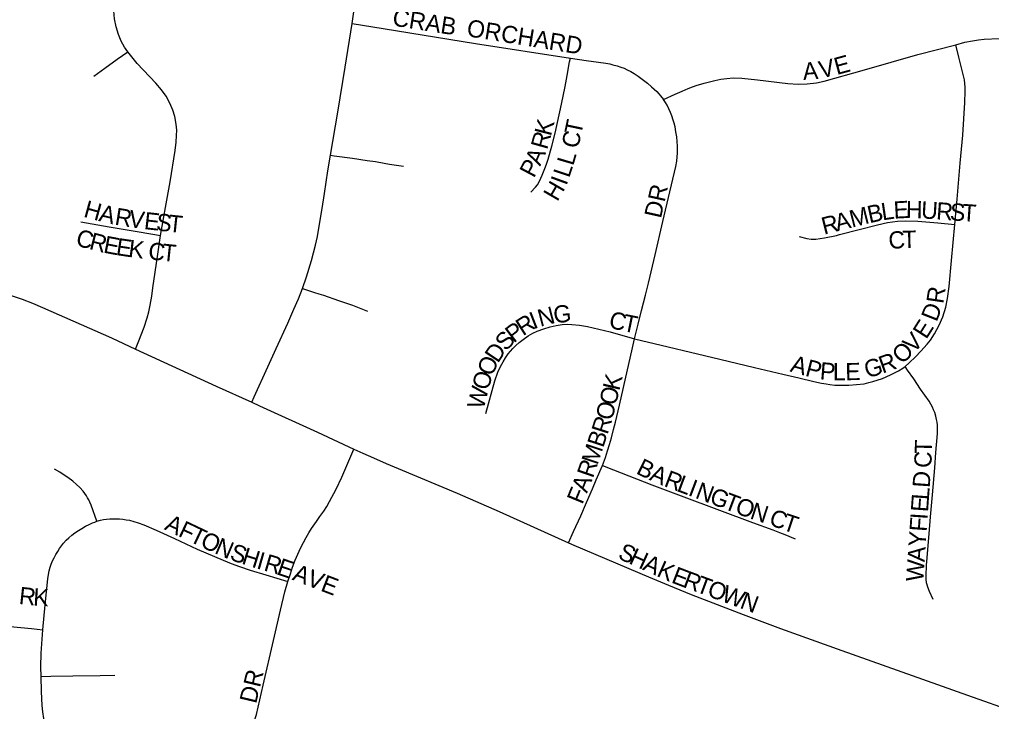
# Model space of a CAD drawing. Extents: x 1410790 to 1770854, y 448063 to 770588.
# Drawn here: x 1524802 to 1527623, y 626376 to 628384 of the extents above; entities that cross this region are included whole.
import ezdxf

# ---------------------------------------------------------------- set-up
doc = ezdxf.new("R2010")
doc.units = 0
doc.layers.add('GM_X_City_Street', color=7, linetype='Continuous')
doc.layers.add('GM_X_City_Street_Text', color=7, linetype='Continuous')

msp = doc.modelspace()

# ---------------------------------------------------------------- linework, layer by layer
at = {"layer": 'GM_X_City_Street'}
for points in [[(1525116.4, 628290.3), (1525107.1, 628303.6), (1525097.1, 628321.2), (1525089.3, 628339.8), (1525082.3, 628362.2), (1525077.7, 628385.2), (1525075.6, 628408.6), (1525075.7, 628435.3), (1525082.2, 628514), (1525093.6, 628634.8), (1525100.1, 628706.7), (1525111.5, 628821), (1525116.8, 628876.4)], [(1525767.4, 628372.1), (1525776.4, 628433), (1525789.9, 628522.9), (1525806.6, 628634.2), (1525822, 628736.9), (1525829.1, 628779.7), (1525835.4, 628817.4)], [(1525704.6, 627989.9), (1525725.8, 628114.5), (1525746.9, 628245.3), (1525767.4, 628372.1)], [(1525767.4, 628372.1), (1525857.4, 628357.6), (1526125.9, 628314.5), (1526400.7, 628271.9)], [(1526670.9, 628151.8), (1526704.8, 628167.1), (1526724.9, 628175.7), (1526742.6, 628183.3), (1526755.5, 628188.2), (1526768.3, 628192.8), (1526779.2, 628196.2), (1526788.7, 628198.6), (1526804.5, 628203.1), (1526819.6, 628206.4), (1526837.4, 628210.3), (1526854.8, 628212.7), (1526873.2, 628214.1), (1526898.3, 628213.6), (1526943.6, 628208.8), (1527031.6, 628197.8), (1527061.5, 628195.9), (1527088.2, 628196.7), (1527114.7, 628199.7), (1527137.6, 628204.4), (1527254.6, 628237.8), (1527409.2, 628281.8), (1527519.3, 628310.7)], [(1527516.4, 627788.8), (1527523.2, 627862.1), (1527531.9, 627966.6), (1527539.3, 628048.5), (1527545.4, 628143.2), (1527546.4, 628175.6), (1527546.5, 628187.7), (1527545.7, 628198.5), (1527544.4, 628208.9), (1527541.9, 628220.4), (1527528.4, 628274.3), (1527519.3, 628310.7)], [(1527519.3, 628310.7), (1527545.6, 628317.6), (1527567.7, 628322.1), (1527584.7, 628324.6), (1527601.6, 628326.6), (1527645.5, 628328.6), (1527660.9, 628328.5), (1527678, 628328.5), (1527696.2, 628327.5), (1527714.5, 628326.1), (1527791.8, 628316.7), (1527832.3, 628313), (1527971.8, 628304.7), (1527993, 628303.7)], [(1525017.5, 628219.8), (1525050, 628242.9), (1525085.6, 628268.3), (1525116.4, 628290.3)], [(1525211.4, 627756.8), (1525226, 627837.9), (1525239.7, 627912.8), (1525253.7, 628003.3), (1525256.5, 628028), (1525258, 628047.5), (1525258.4, 628063.1), (1525256.8, 628080.5), (1525252.7, 628102.5), (1525247.1, 628120.8), (1525238.3, 628141.4), (1525227.4, 628161), (1525214.7, 628179.6), (1525198, 628199.2), (1525143.7, 628256.2), (1525116.4, 628290.3)], [(1526286.4, 627882.7), (1526299.6, 627897.6), (1526304.9, 627904), (1526309.2, 627910.8), (1526315.2, 627923.4), (1526319.1, 627932.3), (1526322.8, 627941.3), (1526326.6, 627951), (1526331.3, 627964.5), (1526335.9, 627978.3), (1526347.1, 628016.1), (1526357.1, 628054.3), (1526374.9, 628137.7), (1526385.5, 628189), (1526391.3, 628220.9), (1526398.7, 628260.9), (1526400.7, 628271.9)], [(1526400.7, 628271.9), (1526446.9, 628265.2), (1526482.1, 628260.1), (1526503.2, 628256.7), (1526514.8, 628254.7), (1526524.1, 628252.6), (1526536.8, 628249.1), (1526546.8, 628245.6), (1526556.8, 628242.1), (1526565.5, 628237.9), (1526575.9, 628232.5), (1526586.1, 628226.6), (1526597.9, 628219.1), (1526609.5, 628210.8), (1526624.2, 628199), (1526636.4, 628188.4), (1526644.3, 628181.2), (1526651.3, 628174.5), (1526657.4, 628168), (1526662.1, 628162.6), (1526670.9, 628151.8)], [(1526587.1, 627457.7), (1526597.6, 627499.5), (1526607.5, 627539.3), (1526618.7, 627583.7), (1526627.2, 627618.7), (1526647.3, 627701.4), (1526669.5, 627797.7), (1526689.3, 627883.3), (1526702.8, 627940.6), (1526706.5, 627957.6), (1526709.3, 627973.1), (1526711.1, 627985.5), (1526711.9, 627996.4), (1526712.1, 628007.4), (1526711.8, 628016.5), (1526710.8, 628030.1), (1526709.4, 628043), (1526707.2, 628058.2), (1526704.7, 628072.4), (1526702.1, 628082.7), (1526699.3, 628091.9), (1526695.1, 628104.1), (1526691.2, 628114.1), (1526686.6, 628124.7), (1526681.4, 628134.8), (1526676.8, 628142.8), (1526670.9, 628151.8)], [(1525623, 627603), (1525635.3, 627637.4), (1525649.7, 627684.6), (1525655.3, 627706.3), (1525660.9, 627729.4), (1525666.6, 627754.6), (1525671.9, 627784.3), (1525680, 627835), (1525686.9, 627878.5), (1525697.4, 627944.8), (1525704.6, 627989.9)], [(1525704.6, 627989.9), (1525714.9, 627988.4), (1525768.3, 627981), (1525811.1, 627974.9), (1525835.3, 627971.3), (1525860.4, 627967.3), (1525875.9, 627964.5), (1525916.3, 627958.5)], [(1524980.6, 627796.7), (1525062.7, 627782), (1525149.5, 627767.8), (1525211.4, 627756.8)], [(1527065, 627754.3), (1527087, 627747.9), (1527100, 627746), (1527113.1, 627746.3), (1527138.6, 627750.2), (1527172.9, 627757), (1527182.1, 627759.5), (1527238.5, 627774), (1527292.4, 627788.3), (1527321.1, 627795.2), (1527350.2, 627799), (1527373.1, 627800), (1527409.2, 627798.8), (1527467.4, 627794.2), (1527516.4, 627788.8)], [(1527372.2, 627377.2), (1527384.1, 627387.2), (1527402.3, 627405.4), (1527417.7, 627421.3), (1527436.5, 627441.8), (1527446.1, 627453.1), (1527457.8, 627471.4), (1527471.3, 627497.2), (1527481.5, 627521), (1527490.2, 627548.7), (1527494.8, 627574.1), (1527499.9, 627609.5), (1527506.9, 627684.4), (1527516.4, 627788.8)], [(1525139.2, 627427.6), (1525148.4, 627451.2), (1525164, 627491.1), (1525172.8, 627518.4), (1525177.2, 627535.5), (1525181, 627555.4), (1525185.9, 627581.2), (1525189.5, 627605.2), (1525202.5, 627696.1), (1525211.4, 627756.8)], [(1524592.8, 627614.6), (1524656.3, 627607.5), (1524675.5, 627605), (1524695.4, 627602), (1524711.5, 627599.3), (1524731.5, 627595.4), (1524748.4, 627591.5), (1524765.3, 627586.8), (1524783.5, 627581.2), (1524809.5, 627572.1), (1524839.9, 627560.4), (1524869, 627548.2), (1525069.5, 627459.7), (1525139.2, 627427.6)], [(1525476.5, 627273.2), (1525483.5, 627288.8), (1525522.5, 627376.4), (1525547, 627429), (1525580.5, 627502.3), (1525598.7, 627543), (1525611.5, 627573.6), (1525623, 627603)], [(1525623, 627603), (1525658.7, 627592), (1525670.6, 627588.3), (1525683.9, 627584.2), (1525727.9, 627568.9), (1525768.4, 627554.7), (1525812.2, 627537.5)], [(1526155.1, 627240.7), (1526181.2, 627335.5), (1526190.1, 627360.8), (1526198.1, 627377.3), (1526205.3, 627390.7), (1526212.6, 627402.2), (1526220.7, 627413.6), (1526233.6, 627429), (1526242.6, 627437.7), (1526252.3, 627446.9), (1526263.8, 627455.8), (1526277.8, 627465.9), (1526292.3, 627473.8), (1526304.5, 627479.4), (1526323.5, 627486.5), (1526342.4, 627492), (1526359.7, 627495.9), (1526376.7, 627498.6), (1526391.8, 627499.7), (1526405.4, 627499.1), (1526427.1, 627496.7), (1526450, 627493), (1526516.7, 627477.1), (1526587.1, 627457.7)], [(1526493.6, 627089.8), (1526502.4, 627113.1), (1526508.9, 627132.6), (1526514.6, 627150.9), (1526519.7, 627170.3), (1526525.8, 627194), (1526531.3, 627215.6), (1526543.5, 627265.1), (1526566.7, 627367.2), (1526579.1, 627422), (1526587.1, 627457.7)], [(1526587.1, 627457.7), (1526664.1, 627438.7), (1526769.6, 627413.8), (1526859, 627392.3), (1526934.7, 627374.2), (1527017.7, 627354.9), (1527063.3, 627344.3), (1527107.5, 627333.7), (1527129.2, 627328.7), (1527142.6, 627326.3), (1527153.4, 627324.8), (1527168.6, 627323.3), (1527183.6, 627323.3), (1527208.5, 627323.1), (1527231.2, 627324.5), (1527253.4, 627327.2), (1527267, 627330.2), (1527278.5, 627333.1), (1527306.1, 627342.3), (1527329.9, 627352.5), (1527352.7, 627364.4), (1527365.9, 627372.5), (1527372.2, 627377.2)], [(1525139.2, 627427.6), (1525373.1, 627320), (1525476.5, 627273.2)], [(1527453.6, 626700.8), (1527442.9, 626723.9), (1527438, 626736.8), (1527436.2, 626743.5), (1527434.7, 626749.8), (1527433.5, 626759.7), (1527433.4, 626778.6), (1527433.8, 626791.5), (1527434.3, 626800.8), (1527434.9, 626811.4), (1527442, 626891.9), (1527445.8, 626940.6), (1527452, 627005), (1527458.5, 627083.3), (1527461.3, 627127.9), (1527466, 627182.3), (1527466.6, 627196.8), (1527466.3, 627207), (1527465.3, 627215.1), (1527463.5, 627223.6), (1527461.2, 627233.3), (1527458.1, 627243.2), (1527454.9, 627251.3), (1527451.5, 627258.8), (1527447.1, 627267.3), (1527441.8, 627276.5), (1527417.2, 627311.5), (1527397.1, 627340.9), (1527379.3, 627366.8), (1527372.2, 627377.2)], [(1525476.5, 627273.2), (1525498.6, 627263.2), (1525667.2, 627186.2), (1525772.2, 627137.4)], [(1525580.6, 626753.3), (1525588.1, 626775), (1525594.6, 626794.5), (1525602.4, 626815.4), (1525609.8, 626832.3), (1525618, 626850.1), (1525626.3, 626866.6), (1525634.1, 626880.9), (1525641.9, 626894.8), (1525649.7, 626906.9), (1525663.6, 626926.9), (1525674, 626941.7), (1525684.9, 626956.9), (1525694, 626971.2), (1525702.2, 626985.1), (1525721.3, 627020.7), (1525737.8, 627055.8), (1525763.5, 627116.6), (1525772.2, 627137.4)], [(1525772.2, 627137.4), (1525798.7, 627125.5), (1525829.5, 627111.8), (1525866.4, 627096), (1525901.1, 627081.2), (1526072.3, 627009.1), (1526194.3, 626956.1), (1526395.2, 626865.9)], [(1525026.8, 626927.9), (1525009.9, 626975), (1525006.4, 626983.2), (1525003, 626990.2), (1524999.6, 626996.2), (1524996.2, 627002.1), (1524991.7, 627008.4), (1524986.6, 627015.3), (1524977, 627025.7), (1524968, 627034.4), (1524957, 627044), (1524942.7, 627054.8), (1524931.8, 627062.2), (1524918.8, 627070.4), (1524904, 627078.7)], [(1526395.2, 626865.9), (1526410.1, 626898.2), (1526431.3, 626943.9), (1526447.8, 626982.8), (1526464.5, 627021.7), (1526475.6, 627047.8), (1526493.6, 627089.8)], [(1526493.6, 627089.8), (1526525.9, 627076.8), (1526637.6, 627034.1), (1526729.6, 626998.9), (1526929.6, 626924.4), (1526988.5, 626903.6), (1527007.2, 626895.8), (1527023, 626889.2), (1527053.3, 626877.1)], [(1524869.6, 626613.4), (1524876.9, 626686), (1524884.5, 626761.3), (1524886.3, 626773.6), (1524888.4, 626784.3), (1524891.3, 626794.5), (1524894.5, 626803.4), (1524898.3, 626812.9), (1524902.3, 626822), (1524907.8, 626831.8), (1524913.1, 626840.7), (1524918.7, 626849.2), (1524924.3, 626857), (1524930.2, 626864.6), (1524937.9, 626873.3), (1524944.9, 626880), (1524953.9, 626887.6), (1524963.2, 626894.1), (1524973.8, 626901.5), (1524982.9, 626907.3), (1524993.5, 626913.4), (1525004.3, 626918.8), (1525014.2, 626923.3), (1525020.7, 626925.7), (1525026.8, 626927.9)], [(1525026.8, 626927.9), (1525036.8, 626930.9), (1525045.5, 626932.9), (1525054.2, 626934.1), (1525064.1, 626935), (1525073.3, 626935.5), (1525082.2, 626935.5), (1525091.9, 626934.8), (1525101.9, 626933.9), (1525111.9, 626932.4), (1525121.4, 626930.7), (1525134.3, 626927.4), (1525146.2, 626923.7), (1525162.7, 626917.4), (1525198.9, 626902), (1525252.1, 626877.7), (1525317.7, 626847.5), (1525392.9, 626814.8), (1525416, 626805.7), (1525440.8, 626796.6), (1525471.2, 626786.1), (1525516.7, 626772.3), (1525548.9, 626762.7), (1525580.6, 626753.3)], [(1526395.2, 626865.9), (1526410.7, 626859), (1526627.7, 626766.5), (1526685.4, 626742.2), (1526751.4, 626715.7), (1526902, 626657.7), (1527010.1, 626617.2), (1527188.3, 626552.7), (1527392.6, 626480.9), (1527552.9, 626423.2), (1527695.2, 626372.9), (1527815.2, 626331.6), (1527825.5, 626328)], [(1524379.3, 626761.7), (1524386.2, 626749.7), (1524391.4, 626740.6), (1524396.1, 626732.8), (1524400.7, 626726.3), (1524406.1, 626718.9), (1524412.6, 626711.3), (1524419.8, 626703.7), (1524426.3, 626697.2), (1524434.1, 626690), (1524442.8, 626682.9), (1524452.1, 626676.1), (1524461.9, 626670.3), (1524472.7, 626664.4), (1524483.6, 626659.2), (1524495.7, 626654.2), (1524505.1, 626651.2), (1524515.5, 626648.4), (1524525.5, 626646.4), (1524535.7, 626644.9), (1524585.9, 626639.9), (1524691.4, 626630.3), (1524837.2, 626616.5), (1524869.6, 626613.4)], [(1525410.9, 626198.5), (1525415.4, 626204.5), (1525424.1, 626217.5), (1525432.3, 626230.7), (1525442.7, 626249.4), (1525457, 626278.5), (1525464.5, 626294.5), (1525470.5, 626308.9), (1525473.8, 626318), (1525476.6, 626326.2), (1525482.2, 626342.7), (1525486.2, 626355.5), (1525489.6, 626367.4), (1525494.8, 626388.3), (1525509.1, 626452.5), (1525539, 626582.3), (1525559.4, 626670), (1525572.5, 626723.4), (1525580.6, 626753.3)], [(1524864.9, 626477.8), (1524864.2, 626506.1), (1524864.8, 626545.5), (1524869.6, 626613.4)], [(1524864.9, 626477.8), (1524892.8, 626478.2), (1524957.4, 626479.1), (1525036, 626480.3), (1525078.5, 626481.7)], [(1524891.1, 626239.3), (1524872.8, 626355.6), (1524870.1, 626375), (1524868.4, 626393.2), (1524866.1, 626434), (1524864.9, 626477.8)]]:
    msp.add_lwpolyline(points, dxfattribs=at)

# ---------------------------------------------------------------- texts
at = {"layer": 'GM_X_City_Street_Text'}
for s, rotation, p in [('CRAB', 351.0266, (1525882.1, 628366.5)), ('ORCHARD', 350.81, (1526097.8, 628335.7)), ('E', 15.2121, (1527173.8, 628222.4)), ('A', 4.6166, (1527076.9, 628208.2)), ('V', 11.7746, (1527127.5, 628212.7)), ('K', 75.6217, (1526344.1, 628043.4)), ('T', 78.0288, (1526432, 628046.7)), ('R', 74.2974, (1526333.1, 628004.1)), ('C', 77.0194, (1526422.9, 628007.2)), ('A', 66.7138, (1526313.3, 627956.9)), ('P', 62.0906, (1526294.9, 627921.8)), ('L', 73.5311, (1526408.8, 627957.4)), ('L', 71.5321, (1526397.1, 627922.2)), ('H', 59.8458, (1526362.9, 627853.4)), ('I', 69.9931, (1526389.1, 627900.1)), ('DR', 77.4731, (1526663.5, 627804.8)), ('H', 344.6251, (1524985.6, 627811.8)), ('E', 3.0616, (1527339.9, 627805.8)), ('H', 358.8853, (1527374.1, 627807.7)), ('U', 356.4571, (1527417.5, 627806.9)), ('R', 356.0874, (1527461.3, 627804.1)), ('A', 346.6065, (1525029.9, 627799.7)), ('R', 350.709, (1525076.5, 627788.7)), ('V', 352.1175, (1525116.9, 627782.1)), ('E', 353.6453, (1525161.9, 627775.9)), ('M', 14.2439, (1527217.7, 627779.7)), ('B', 12.2601, (1527268.5, 627792.5)), ('L', 8.418, (1527306.3, 627800.8)), ('S', 356.1136, (1527500.9, 627801.4)), ('T', 356.0905, (1527536, 627799.1)), ('S', 353.8859, (1525197.2, 627772)), ('T', 353.8859, (1525232.2, 627768.2)), ('R', 14.2306, (1527136.7, 627759.1)), ('A', 14.2432, (1527175.1, 627768.8)), ('C', 344.5883, (1524962.6, 627728.9)), ('C', 4.3512, (1527325.7, 627717.6)), ('T', 1.6393, (1527364.6, 627720.6)), ('R', 345.7813, (1525001.9, 627718.1)), ('E', 349.2332, (1525043.5, 627707.7)), ('E', 351.4799, (1525080.2, 627700.7)), ('K', 352.8534, (1525116.3, 627695.3)), ('C', 353.8126, (1525174, 627688.3)), ('T', 354.1092, (1525213.6, 627684)), ('R', 81.5845, (1527482.9, 627557.4)), ('N', 14.5823, (1526313.2, 627491.9)), ('G', 5.1875, (1526353.6, 627502.6)), ('D', 68.4419, (1527463.5, 627504.4)), ('R', 32.4507, (1526263, 627464.4)), ('I', 21.2007, (1526294.1, 627484.4)), ('C', 346.6204, (1526509.6, 627490.2)), ('T', 348.5197, (1526549.9, 627480.6)), ('E', 57.4311, (1527433.4, 627453.9)), ('P', 37.3754, (1526236, 627443.6)), ('S', 46.8065, (1526213.5, 627419.4)), ('V', 46.5131, (1527396.7, 627413.7)), ('D', 55.9462, (1526190.2, 627384.6)), ('O', 44.0277, (1527363.4, 627381.5)), ('O', 66.0553, (1526173.4, 627346.4)), ('A', 343.9675, (1527036.2, 627363)), ('R', 19.6281, (1527306.5, 627356)), ('P', 345.3528, (1527079.8, 627350.5)), ('P', 355.6144, (1527123.5, 627339.9)), ('L', 359.9073, (1527162.6, 627337.1)), ('E', 0.8798, (1527198.8, 627337.1)), ('G', 17.3804, (1527262.5, 627342.2)), ('O', 74.9567, (1526162.7, 627305.9)), ('K', 76.761, (1526542.7, 627304.6)), ('W', 75.8333, (1526148.7, 627250.6)), ('O', 76.7434, (1526532.6, 627261.8)), ('O', 75.6614, (1526521.5, 627218.2)), ('R', 72.1725, (1526508.4, 627177.3)), ('B', 71.613, (1526495.8, 627139.2)), ('M', 71.6065, (1526479.1, 627089.1)), ('T', 88.9339, (1527450, 627123.3)), ('C', 86.3376, (1527447.4, 627081.3)), ('R', 70.8883, (1526465.9, 627051)), ('B', 333.625, (1526588.9, 627067.6)), ('A', 336.9918, (1526627.3, 627048.6)), ('R', 339.2305, (1526669.8, 627030.6)), ('D', 86.0182, (1527443.4, 627024)), ('A', 68.2318, (1526448.7, 627007.8)), ('L', 339.3359, (1526706.9, 627016.6)), ('I', 339.3505, (1526739.9, 627004.2)), ('N', 339.3712, (1526760.5, 626996.4)), ('F', 67.6912, (1526435.2, 626974.8)), ('G', 339.3391, (1526801.6, 626980.9)), ('T', 339.3692, (1526842.8, 626965.3)), ('L', 86.0198, (1527441, 626988.8)), ('O', 339.3595, (1526875.8, 626952.9)), ('N', 342.0772, (1526919.4, 626936.6)), ('E', 86.0214, (1527438.5, 626953.7)), ('C', 339.1455, (1526973.9, 626919.2)), ('T', 341.4614, (1527013, 626904.3)), ('A', 334.6372, (1525220.3, 626904.9)), ('F', 334.6427, (1525260.1, 626886)), ('F', 86.0198, (1527434.6, 626896.7)), ('I', 86.0295, (1527437, 626931.8)), ('T', 334.6447, (1525291.9, 626870.9)), ('O', 334.6325, (1525323.7, 626855.9)), ('Y', 86.0182, (1527431.5, 626852.8)), ('N', 336.928, (1525365.5, 626836.1)), ('S', 340.7861, (1525409.4, 626817.6)), ('H', 342.6331, (1525444.3, 626805.4)), ('I', 344.047, (1525487.6, 626791.9)), ('S', 335.4882, (1526535.8, 626821.3)), ('H', 335.4783, (1526567.8, 626806.7)), ('A', 86.0182, (1527428.5, 626808.9)), ('R', 343.5776, (1525508.6, 626785.9)), ('E', 340.9646, (1525546, 626774.9)), ('A', 335.4783, (1526607.9, 626788.5)), ('K', 336.0438, (1526648.4, 626770)), ('W', 86.021, (1527424.5, 626751.8)), ('A', 338.986, (1525591.2, 626758.8)), ('V', 338.9617, (1525632.3, 626743.1)), ('E', 338.9608, (1526691.2, 626751)), ('R', 339.7496, (1526724.7, 626738.1)), ('E', 338.9595, (1525673.3, 626727.3)), ('T', 339.7752, (1526761.9, 626724.4)), ('O', 339.7771, (1526794.9, 626712.2)), ('R', 354.0393, (1524799, 626688.3)), ('K', 356.6657, (1524840.9, 626684)), ('W', 339.7756, (1526836.2, 626697)), ('N', 339.7573, (1526889.9, 626677.2)), ('DR', 76.6068, (1525488.7, 626396.8))]:
    msp.add_text(s, height=50, rotation=rotation, dxfattribs=at).set_placement(p)

doc.saveas('drawing.dxf')
